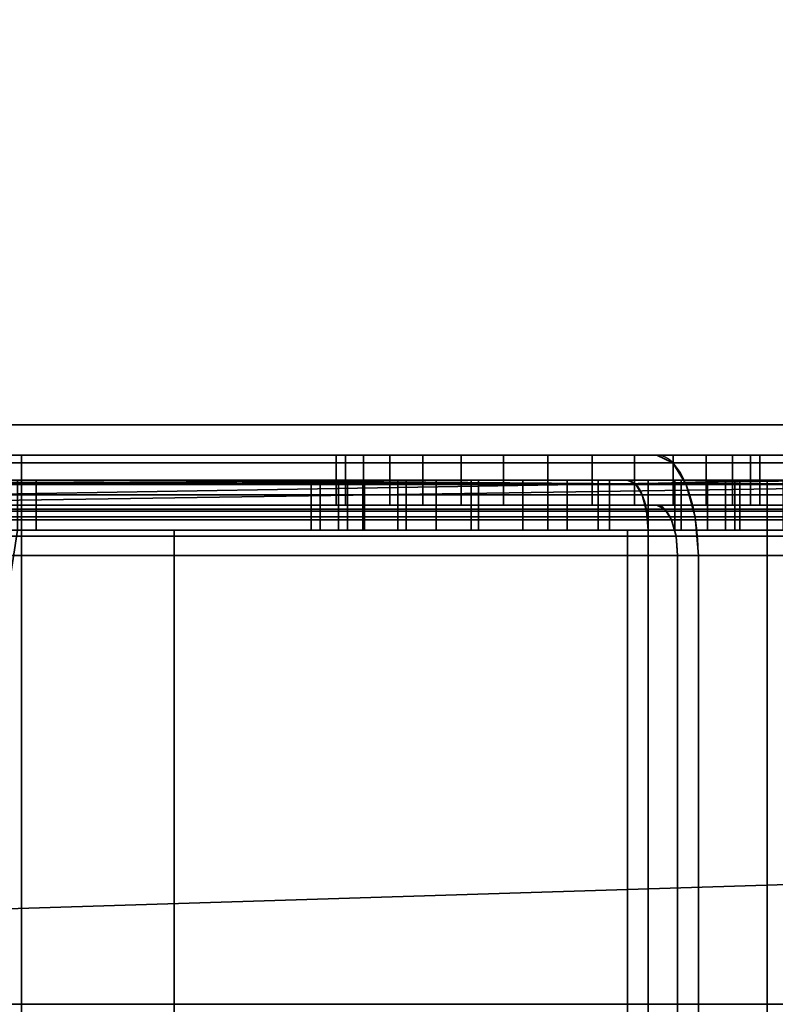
# Model space of a CAD drawing. Header units: millimetres. Extents: x -603 to 3703, y -115 to 249.
# Tile 591 of 656: x 1087 to 1103, y -25 to -5. Entities that reach past the tile are written whole.
import ezdxf

# ---------------------------------------------------------------- set-up
doc = ezdxf.new("R2010")
doc.units = ezdxf.units.MM
doc.layers.add('152', color=7, linetype='Continuous', true_color=0xffffff)

# ---------------------------------------------------------------- blocks, each defined once
blk = doc.blocks.new('UG_SURFACE_002')
at = {"layer": '152', "color": 252, "linetype": 'Continuous', "lineweight": 35}
for points in [[(2165, -13.4, 2212.25), (2165, 230.4, 2212.25), (835, 230.4, 2212.25), (835, -13.4, 2212.25)], [(985, -13.4, 2062.25), (985, 230.4, 2062.25), (2015, 230.4, 2062.25), (2015, -13.4, 2062.25)], [(2165, -13.4, 2212.25), (835, -13.4, 2212.25), (985, -13.4, 2062.25), (2015, -13.4, 2062.25)]]:
    blk.add_3dface(points, dxfattribs=at)
blk = doc.blocks.new('UG_SURFACE_031')
at = {"layer": '152', "color": 252, "linetype": 'Continuous', "lineweight": 35}
for points in [[(1032, -14.576, 1158.183), (1099.744, -14.576, 1158.183), (1070.58, -14.5, 1157.8), (1067.455, -14.5, 1157.8)], [(1099.744, -14.576, 1004.817), (1032, -14.576, 1004.817), (1064.375, -14.5, 1005.2), (1067.455, -14.5, 1005.2)], [(1099.744, -14.576, 1004.817), (1067.455, -14.5, 1005.2), (1070.58, -14.5, 1005.2)], [(1099.744, -14.576, 1158.183), (1087.42, -14.5, 1157.8), (1070.58, -14.5, 1157.8)], [(1070.58, -14.5, 1005.2), (1087.42, -14.5, 1005.2), (1099.744, -14.576, 1004.817)], [(1099.744, -14.576, 1158.183), (1090.546, -14.5, 1157.8), (1087.42, -14.5, 1157.8)], [(1099.744, -14.576, 1004.817), (1087.42, -14.5, 1005.2), (1090.546, -14.5, 1005.2)], [(1090.546, -14.5, 1015.975), (1087.42, -14.5, 1015.975), (1087.42, -14.5, 1031.931), (1087.793, -14.5, 1033.079)], [(1087.793, -14.5, 1033.079), (1087.42, -14.5, 1036.612), (1087.42, -14.5, 1036.97), (1090.546, -14.5, 1036.97)], [(1087.42, -14.5, 1005.2), (1087.42, -14.5, 1015.975), (1090.546, -14.5, 1015.975), (1090.546, -14.5, 1005.2)], [(1087.42, -14.5, 1036.97), (1087.42, -14.5, 1061.42), (1090.546, -14.5, 1061.42), (1090.546, -14.5, 1036.97)], [(1087.42, -14.5, 1061.42), (1087.42, -14.5, 1093), (1090.546, -14.5, 1093), (1090.546, -14.5, 1061.42)], [(1087.42, -14.5, 1093), (1087.42, -14.5, 1112), (1090.546, -14.5, 1112), (1090.546, -14.5, 1093)], [(1087.42, -14.5, 1112), (1087.42, -14.5, 1157.8), (1090.546, -14.5, 1157.8), (1090.546, -14.5, 1112)], [(1087.42, -14.5, 1036.612), (1087.793, -14.5, 1033.079), (1087.793, -15.5, 1033.079), (1087.42, -15.5, 1036.612)], [(1087.42, -15.5, 1031.931), (1087.793, -15.5, 1033.079), (1087.793, -14.5, 1033.079), (1087.42, -14.5, 1031.931)], [(1087.793, -14.5, 1033.079), (1090.546, -14.5, 1036.97), (1090.546, -14.5, 1015.975)], [(1099.744, -14.576, 1158.183), (1099.586, -14.5, 1157.8), (1090.546, -14.5, 1157.8)], [(1090.546, -14.5, 1005.2), (1099.586, -14.5, 1005.2), (1099.744, -14.576, 1004.817)], [(1090.546, -14.5, 1015.975), (1090.546, -14.5, 1036.97), (1093.273, -14.5, 1027.294), (1093.458, -14.5, 1025.537)], [(1090.546, -14.5, 1036.97), (1093.819, -14.5, 1028.975), (1093.273, -14.5, 1027.294)], [(1090.546, -14.5, 1036.97), (1096.616, -14.5, 1031.007), (1095.002, -14.5, 1030.288)], [(1095.002, -14.5, 1030.288), (1093.819, -14.5, 1028.975), (1090.546, -14.5, 1036.97)], [(1090.546, -14.5, 1015.975), (1094.342, -14.5, 1024.006), (1095.771, -14.5, 1022.967)], [(1090.546, -14.5, 1036.97), (1102.375, -14.5, 1036.97), (1098.384, -14.5, 1031.007), (1096.616, -14.5, 1031.007)], [(1093.458, -14.5, 1025.537), (1094.342, -14.5, 1024.006), (1090.546, -14.5, 1015.975)], [(1095.771, -14.5, 1022.967), (1097.5, -14.5, 1022.6), (1102.375, -14.5, 1015.975), (1090.546, -14.5, 1015.975)], [(1090.546, -14.5, 1015.975), (1102.375, -14.5, 1015.975), (1102.375, -14.5, 1007.989), (1099.586, -14.5, 1005.2)], [(1090.546, -14.5, 1157.8), (1099.586, -14.5, 1157.8), (1102.375, -14.5, 1155.011)], [(1102.375, -14.5, 1093), (1090.546, -14.5, 1093), (1096.469, -14.5, 1102.304), (1098, -14.5, 1102)], [(1090.546, -14.5, 1112), (1102.375, -14.5, 1112), (1099, -14.5, 1110), (1098, -14.5, 1110)], [(1090.546, -14.5, 1093), (1095.172, -14.5, 1103.172), (1096.469, -14.5, 1102.304)], [(1090.546, -14.5, 1093), (1090.546, -14.5, 1112), (1094, -14.5, 1106), (1094.304, -14.5, 1104.469)], [(1090.546, -14.5, 1112), (1095.172, -14.5, 1108.828), (1094.304, -14.5, 1107.531)], [(1098, -14.5, 1110), (1096.469, -14.5, 1109.696), (1090.546, -14.5, 1112)], [(1094.304, -14.5, 1107.531), (1094, -14.5, 1106), (1090.546, -14.5, 1112)], [(1094.304, -14.5, 1104.469), (1095.172, -14.5, 1103.172), (1090.546, -14.5, 1093)], [(1096.469, -14.5, 1109.696), (1095.172, -14.5, 1108.828), (1090.546, -14.5, 1112)], [(1102.375, -14.5, 1155.011), (1102.375, -14.5, 1112), (1090.546, -14.5, 1112), (1090.546, -14.5, 1157.8)], [(1099.586, -14.5, 1005.2), (1090.546, -14.5, 1005.2), (1090.546, -14.5, 1015.975)], [(1090.546, -14.5, 1036.97), (1090.546, -14.5, 1061.42), (1102.375, -14.5, 1061.42), (1102.375, -14.5, 1036.97)], [(1090.546, -14.5, 1061.42), (1090.546, -14.5, 1093), (1102.375, -14.5, 1093), (1102.375, -14.5, 1061.42)], [(1093.273, -14.5, 1027.294), (1093.273, -15.5, 1027.294), (1093.458, -15.5, 1025.537), (1093.458, -14.5, 1025.537)], [(1093.819, -14.5, 1028.975), (1093.819, -15.5, 1028.975), (1093.273, -15.5, 1027.294), (1093.273, -14.5, 1027.294)], [(1093.458, -14.5, 1025.537), (1093.458, -15.5, 1025.537), (1094.342, -15.5, 1024.006), (1094.342, -14.5, 1024.006)], [(1095.002, -14.5, 1030.288), (1095.002, -15.5, 1030.288), (1093.819, -15.5, 1028.975), (1093.819, -14.5, 1028.975)], [(1094, -15.5, 1106), (1094, -14.5, 1106), (1094.304, -14.5, 1107.531), (1094.304, -15.5, 1107.531)], [(1094.304, -15.5, 1104.469), (1094.304, -14.5, 1104.469), (1094, -14.5, 1106), (1094, -15.5, 1106)], [(1094.304, -15.5, 1107.531), (1094.304, -14.5, 1107.531), (1095.172, -14.5, 1108.828), (1095.172, -15.5, 1108.828)], [(1095.172, -15.5, 1103.172), (1095.172, -14.5, 1103.172), (1094.304, -14.5, 1104.469), (1094.304, -15.5, 1104.469)], [(1094.342, -14.5, 1024.006), (1094.342, -15.5, 1024.006), (1095.771, -15.5, 1022.967), (1095.771, -14.5, 1022.967)], [(1096.616, -14.5, 1031.007), (1096.616, -15.5, 1031.007), (1095.002, -15.5, 1030.288), (1095.002, -14.5, 1030.288)], [(1095.172, -15.5, 1108.828), (1095.172, -14.5, 1108.828), (1096.469, -14.5, 1109.696), (1096.469, -15.5, 1109.696)], [(1096.469, -15.5, 1102.304), (1096.469, -14.5, 1102.304), (1095.172, -14.5, 1103.172), (1095.172, -15.5, 1103.172)], [(1095.771, -14.5, 1022.967), (1095.771, -15.5, 1022.967), (1097.5, -15.5, 1022.6), (1097.5, -14.5, 1022.6)], [(1096.469, -15.5, 1109.696), (1096.469, -14.5, 1109.696), (1098, -14.5, 1110), (1098, -15.5, 1110)], [(1098, -15.5, 1102), (1098, -14.5, 1102), (1096.469, -14.5, 1102.304), (1096.469, -15.5, 1102.304)], [(1098.384, -14.5, 1031.007), (1098.384, -15.5, 1031.007), (1096.616, -15.5, 1031.007), (1096.616, -14.5, 1031.007)], [(1102.375, -14.5, 1015.975), (1097.5, -14.5, 1022.6), (1099.229, -14.5, 1022.967)], [(1097.5, -14.5, 1022.6), (1097.5, -15.5, 1022.6), (1099.229, -15.5, 1022.967), (1099.229, -14.5, 1022.967)], [(1102.375, -14.5, 1093), (1098, -14.5, 1102), (1099, -14.5, 1102)], [(1098, -14.5, 1110), (1099, -14.5, 1110), (1099, -15.5, 1110), (1098, -15.5, 1110)], [(1099, -14.5, 1102), (1098, -14.5, 1102), (1098, -15.5, 1102), (1099, -15.5, 1102)], [(1099.998, -14.5, 1030.288), (1098.384, -14.5, 1031.007), (1102.375, -14.5, 1036.97)], [(1099.998, -14.5, 1030.288), (1099.998, -15.5, 1030.288), (1098.384, -15.5, 1031.007), (1098.384, -14.5, 1031.007)], [(1099, -14.5, 1102), (1100.531, -14.5, 1102.304), (1102.375, -14.5, 1093)], [(1102.375, -14.5, 1112), (1100.531, -14.5, 1109.696), (1099, -14.5, 1110)], [(1100.531, -15.5, 1102.304), (1100.531, -14.5, 1102.304), (1099, -14.5, 1102), (1099, -15.5, 1102)], [(1099, -15.5, 1110), (1099, -14.5, 1110), (1100.531, -14.5, 1109.696), (1100.531, -15.5, 1109.696)], [(1099.229, -14.5, 1022.967), (1100.658, -14.5, 1024.006), (1102.375, -14.5, 1015.975)], [(1099.229, -14.5, 1022.967), (1099.229, -15.5, 1022.967), (1100.658, -15.5, 1024.006), (1100.658, -14.5, 1024.006)], [(1102.375, -14.5, 1155.011), (1099.586, -14.5, 1157.8), (1099.744, -14.576, 1158.183)], [(1099.744, -14.576, 1004.817), (1099.586, -14.5, 1005.2), (1102.375, -14.5, 1007.989)], [(1099.744, -14.576, 1158.183), (1108.383, -14.576, 1149.544), (1108, -14.5, 1149.386), (1102.375, -14.5, 1155.011)], [(1102.375, -14.5, 1007.989), (1108, -14.5, 1013.614), (1108.383, -14.576, 1013.456), (1099.744, -14.576, 1004.817)], [(1102.375, -14.5, 1036.97), (1101.181, -14.5, 1028.975), (1099.998, -14.5, 1030.288)], [(1101.181, -14.5, 1028.975), (1101.181, -15.5, 1028.975), (1099.998, -15.5, 1030.288), (1099.998, -14.5, 1030.288)], [(1100.531, -14.5, 1102.304), (1101.828, -14.5, 1103.172), (1102.375, -14.5, 1093)], [(1102.375, -14.5, 1112), (1101.828, -14.5, 1108.828), (1100.531, -14.5, 1109.696)], [(1101.828, -15.5, 1103.172), (1101.828, -14.5, 1103.172), (1100.531, -14.5, 1102.304), (1100.531, -15.5, 1102.304)], [(1100.531, -15.5, 1109.696), (1100.531, -14.5, 1109.696), (1101.828, -14.5, 1108.828), (1101.828, -15.5, 1108.828)], [(1102.375, -14.5, 1015.975), (1100.658, -14.5, 1024.006), (1101.542, -14.5, 1025.537)], [(1100.658, -14.5, 1024.006), (1100.658, -15.5, 1024.006), (1101.542, -15.5, 1025.537), (1101.542, -14.5, 1025.537)], [(1101.727, -14.5, 1027.294), (1101.181, -14.5, 1028.975), (1102.375, -14.5, 1036.97)], [(1101.727, -14.5, 1027.294), (1101.727, -15.5, 1027.294), (1101.181, -15.5, 1028.975), (1101.181, -14.5, 1028.975)], [(1102.375, -14.5, 1015.975), (1101.542, -14.5, 1025.537), (1101.727, -14.5, 1027.294)], [(1101.542, -14.5, 1025.537), (1101.542, -15.5, 1025.537), (1101.727, -15.5, 1027.294), (1101.727, -14.5, 1027.294)], [(1101.727, -14.5, 1027.294), (1102.375, -14.5, 1036.97), (1102.375, -14.5, 1015.975)], [(1102.375, -14.5, 1112), (1102.375, -14.5, 1108.01), (1101.828, -14.5, 1108.828)], [(1101.828, -14.5, 1103.172), (1102.375, -14.5, 1103.99), (1102.375, -14.5, 1093)], [(1102.375, -14.5, 1103.99), (1101.828, -14.5, 1103.172), (1101.828, -15.5, 1103.172), (1102.375, -15.5, 1103.99)], [(1102.375, -15.5, 1108.01), (1101.828, -15.5, 1108.828), (1101.828, -14.5, 1108.828), (1102.375, -14.5, 1108.01)], [(1108, -14.5, 1093), (1102.375, -14.5, 1093), (1102.375, -14.5, 1103.99), (1102.695, -14.5, 1104.469)], [(1102.695, -14.5, 1107.531), (1102.375, -14.5, 1108.01), (1102.375, -14.5, 1112), (1108, -14.5, 1112)], [(1108, -14.5, 1149.386), (1108, -14.5, 1112), (1102.375, -14.5, 1112), (1102.375, -14.5, 1155.011)], [(1102.375, -14.5, 1007.989), (1102.375, -14.5, 1015.975), (1108, -14.5, 1015.975), (1108, -14.5, 1013.614)], [(1102.375, -14.5, 1015.975), (1102.375, -14.5, 1036.97), (1108, -14.5, 1036.97), (1108, -14.5, 1015.975)], [(1102.375, -14.5, 1036.97), (1102.375, -14.5, 1061.42), (1108, -14.5, 1061.42), (1108, -14.5, 1036.97)], [(1102.375, -14.5, 1061.42), (1102.375, -14.5, 1093), (1108, -14.5, 1093), (1108, -14.5, 1061.42)], [(1102.375, -14.5, 1108.01), (1102.695, -14.5, 1107.531), (1102.695, -15.5, 1107.531), (1102.375, -15.5, 1108.01)], [(1102.375, -15.5, 1103.99), (1102.695, -15.5, 1104.469), (1102.695, -14.5, 1104.469), (1102.375, -14.5, 1103.99)], [(1099.744, -14.576, 1158.183), (1032, -14.576, 1158.183), (1032, -14.793, 1158.507), (1099.879, -14.793, 1158.507)], [(1099.879, -14.793, 1004.493), (1032, -14.793, 1004.493), (1032, -14.576, 1004.817), (1099.744, -14.576, 1004.817)], [(1108.383, -14.576, 1149.544), (1099.744, -14.576, 1158.183), (1099.879, -14.793, 1158.507), (1108.707, -14.793, 1149.679)], [(1099.744, -14.576, 1004.817), (1108.383, -14.576, 1013.456), (1108.707, -14.793, 1013.321), (1099.879, -14.793, 1004.493)], [(1099.879, -14.793, 1158.507), (1032, -14.793, 1158.507), (1032, -15.117, 1158.724), (1099.968, -15.117, 1158.724)], [(1099.968, -15.117, 1004.276), (1032, -15.117, 1004.276), (1032, -14.793, 1004.493), (1099.879, -14.793, 1004.493)], [(1108.707, -14.793, 1149.679), (1099.879, -14.793, 1158.507), (1099.968, -15.117, 1158.724), (1108.924, -15.117, 1149.768)], [(1099.879, -14.793, 1004.493), (1108.707, -14.793, 1013.321), (1108.924, -15.117, 1013.232), (1099.968, -15.117, 1004.276)], [(1099.968, -15.117, 1158.724), (1032, -15.117, 1158.724), (1032, -15.5, 1158.8), (1100, -15.5, 1158.8)], [(1100, -15.5, 1004.2), (1032, -15.5, 1004.2), (1032, -15.117, 1004.276), (1099.968, -15.117, 1004.276)], [(1108.924, -15.117, 1149.768), (1099.968, -15.117, 1158.724), (1100, -15.5, 1158.8), (1109, -15.5, 1149.8)], [(1099.968, -15.117, 1004.276), (1108.924, -15.117, 1013.232), (1109, -15.5, 1013.2), (1100, -15.5, 1004.2)], [(1032, -15.5, 1004.2), (1100, -15.5, 1004.2), (1100, -28.5, 1004.2), (1032, -28.5, 1004.2)], [(1100, -15.5, 1158.8), (1032, -15.5, 1158.8), (1032, -28.5, 1158.8), (1100, -28.5, 1158.8)], [(1085.42, -28.5, 1005.2), (1090.546, -28.5, 1005.2), (1090.546, -15.5, 1005.2), (1087.42, -15.5, 1005.2)], [(1087.42, -15.5, 1157.8), (1090.546, -15.5, 1157.8), (1090.546, -28.5, 1157.8), (1085.42, -28.5, 1157.8)], [(1090.546, -15.5, 1036.97), (1087.42, -15.5, 1036.97), (1087.42, -15.5, 1036.612), (1087.793, -15.5, 1033.079)], [(1087.793, -15.5, 1033.079), (1087.42, -15.5, 1031.931), (1087.42, -15.5, 1015.975), (1090.546, -15.5, 1015.975)], [(1090.546, -15.5, 1005.2), (1090.546, -15.5, 1015.975), (1087.42, -15.5, 1015.975), (1087.42, -15.5, 1005.2)], [(1090.546, -15.5, 1036.97), (1090.546, -15.5, 1061.42), (1087.42, -15.5, 1061.42), (1087.42, -15.5, 1036.97)], [(1090.546, -15.5, 1061.42), (1090.546, -15.5, 1093), (1087.42, -15.5, 1093), (1087.42, -15.5, 1061.42)], [(1090.546, -15.5, 1093), (1090.546, -15.5, 1112), (1087.42, -15.5, 1112), (1087.42, -15.5, 1093)], [(1090.546, -15.5, 1112), (1090.546, -15.5, 1157.8), (1087.42, -15.5, 1157.8), (1087.42, -15.5, 1112)], [(1090.546, -15.5, 1015.975), (1090.546, -15.5, 1036.97), (1087.793, -15.5, 1033.079)], [(1090.546, -28.5, 1005.2), (1099.586, -28.5, 1005.2), (1099.586, -15.5, 1005.2), (1090.546, -15.5, 1005.2)], [(1090.546, -15.5, 1157.8), (1099.586, -15.5, 1157.8), (1099.586, -28.5, 1157.8), (1090.546, -28.5, 1157.8)], [(1090.546, -15.5, 1015.975), (1094.342, -15.5, 1024.006), (1093.458, -15.5, 1025.537)], [(1090.546, -15.5, 1036.97), (1093.819, -15.5, 1028.975), (1095.002, -15.5, 1030.288)], [(1093.458, -15.5, 1025.537), (1093.273, -15.5, 1027.294), (1090.546, -15.5, 1036.97), (1090.546, -15.5, 1015.975)], [(1102.375, -15.5, 1036.97), (1090.546, -15.5, 1036.97), (1096.616, -15.5, 1031.007), (1098.384, -15.5, 1031.007)], [(1093.273, -15.5, 1027.294), (1093.819, -15.5, 1028.975), (1090.546, -15.5, 1036.97)], [(1095.002, -15.5, 1030.288), (1096.616, -15.5, 1031.007), (1090.546, -15.5, 1036.97)], [(1090.546, -15.5, 1015.975), (1102.375, -15.5, 1015.975), (1097.5, -15.5, 1022.6), (1095.771, -15.5, 1022.967)], [(1095.771, -15.5, 1022.967), (1094.342, -15.5, 1024.006), (1090.546, -15.5, 1015.975)], [(1102.375, -15.5, 1112), (1090.546, -15.5, 1112), (1098, -15.5, 1110), (1099, -15.5, 1110)], [(1090.546, -15.5, 1112), (1096.469, -15.5, 1109.696), (1098, -15.5, 1110)], [(1090.546, -15.5, 1112), (1095.172, -15.5, 1108.828), (1096.469, -15.5, 1109.696)], [(1090.546, -15.5, 1112), (1094, -15.5, 1106), (1094.304, -15.5, 1107.531)], [(1090.546, -15.5, 1093), (1095.172, -15.5, 1103.172), (1094.304, -15.5, 1104.469)], [(1098, -15.5, 1102), (1096.469, -15.5, 1102.304), (1090.546, -15.5, 1093), (1102.375, -15.5, 1093)], [(1094.304, -15.5, 1104.469), (1094, -15.5, 1106), (1090.546, -15.5, 1112), (1090.546, -15.5, 1093)], [(1094.304, -15.5, 1107.531), (1095.172, -15.5, 1108.828), (1090.546, -15.5, 1112)], [(1096.469, -15.5, 1102.304), (1095.172, -15.5, 1103.172), (1090.546, -15.5, 1093)], [(1090.546, -15.5, 1157.8), (1090.546, -15.5, 1112), (1102.375, -15.5, 1112), (1102.375, -15.5, 1155.011)], [(1090.546, -15.5, 1015.975), (1090.546, -15.5, 1005.2), (1099.586, -15.5, 1005.2)], [(1099.586, -15.5, 1005.2), (1102.375, -15.5, 1007.989), (1102.375, -15.5, 1015.975), (1090.546, -15.5, 1015.975)], [(1102.375, -15.5, 1155.011), (1099.586, -15.5, 1157.8), (1090.546, -15.5, 1157.8)], [(1102.375, -15.5, 1036.97), (1102.375, -15.5, 1061.42), (1090.546, -15.5, 1061.42), (1090.546, -15.5, 1036.97)], [(1102.375, -15.5, 1061.42), (1102.375, -15.5, 1093), (1090.546, -15.5, 1093), (1090.546, -15.5, 1061.42)], [(1099.229, -15.5, 1022.967), (1097.5, -15.5, 1022.6), (1102.375, -15.5, 1015.975)], [(1102.375, -15.5, 1093), (1099, -15.5, 1102), (1098, -15.5, 1102)], [(1102.375, -15.5, 1036.97), (1098.384, -15.5, 1031.007), (1099.998, -15.5, 1030.288)], [(1099, -15.5, 1110), (1100.531, -15.5, 1109.696), (1102.375, -15.5, 1112)], [(1102.375, -15.5, 1093), (1100.531, -15.5, 1102.304), (1099, -15.5, 1102)], [(1102.375, -15.5, 1015.975), (1100.658, -15.5, 1024.006), (1099.229, -15.5, 1022.967)], [(1102.375, -15.5, 1007.989), (1099.586, -15.5, 1005.2), (1099.586, -28.5, 1005.2), (1102.375, -28.5, 1007.989)], [(1102.375, -28.5, 1155.011), (1099.586, -28.5, 1157.8), (1099.586, -15.5, 1157.8), (1102.375, -15.5, 1155.011)], [(1099.998, -15.5, 1030.288), (1101.181, -15.5, 1028.975), (1102.375, -15.5, 1036.97)], [(1100, -15.5, 1004.2), (1109, -15.5, 1013.2), (1109, -28.5, 1013.2), (1100, -28.5, 1004.2)], [(1100, -28.5, 1158.8), (1109, -28.5, 1149.8), (1109, -15.5, 1149.8), (1100, -15.5, 1158.8)], [(1100.531, -15.5, 1109.696), (1101.828, -15.5, 1108.828), (1102.375, -15.5, 1112)], [(1102.375, -15.5, 1093), (1101.828, -15.5, 1103.172), (1100.531, -15.5, 1102.304)], [(1101.542, -15.5, 1025.537), (1100.658, -15.5, 1024.006), (1102.375, -15.5, 1015.975)], [(1102.375, -15.5, 1036.97), (1101.181, -15.5, 1028.975), (1101.727, -15.5, 1027.294)], [(1101.727, -15.5, 1027.294), (1101.542, -15.5, 1025.537), (1102.375, -15.5, 1015.975)], [(1102.375, -15.5, 1015.975), (1102.375, -15.5, 1036.97), (1101.727, -15.5, 1027.294)], [(1102.375, -15.5, 1093), (1102.375, -15.5, 1103.99), (1101.828, -15.5, 1103.172)], [(1101.828, -15.5, 1108.828), (1102.375, -15.5, 1108.01), (1102.375, -15.5, 1112)], [(1102.375, -28.5, 1007.989), (1108, -28.5, 1013.614), (1108, -15.5, 1013.614), (1102.375, -15.5, 1007.989)], [(1102.375, -15.5, 1155.011), (1108, -15.5, 1149.386), (1108, -28.5, 1149.386), (1102.375, -28.5, 1155.011)], [(1108, -15.5, 1112), (1102.375, -15.5, 1112), (1102.375, -15.5, 1108.01), (1102.695, -15.5, 1107.531)], [(1108, -15.5, 1013.614), (1108, -15.5, 1015.975), (1102.375, -15.5, 1015.975), (1102.375, -15.5, 1007.989)], [(1102.375, -15.5, 1155.011), (1102.375, -15.5, 1112), (1108, -15.5, 1112), (1108, -15.5, 1149.386)], [(1102.695, -15.5, 1104.469), (1102.375, -15.5, 1103.99), (1102.375, -15.5, 1093), (1108, -15.5, 1093)], [(1108, -15.5, 1015.975), (1108, -15.5, 1036.97), (1102.375, -15.5, 1036.97), (1102.375, -15.5, 1015.975)], [(1108, -15.5, 1036.97), (1108, -15.5, 1061.42), (1102.375, -15.5, 1061.42), (1102.375, -15.5, 1036.97)], [(1108, -15.5, 1061.42), (1108, -15.5, 1093), (1102.375, -15.5, 1093), (1102.375, -15.5, 1061.42)]]:
    blk.add_3dface(points, dxfattribs=at)
blk = doc.blocks.new('UG_SURFACE_040')
at = {"layer": '152', "color": 252, "linetype": 'Continuous', "lineweight": 35}
for points in [[(1100.489, -14.152, 1528.235), (1032, -14.152, 1528.235), (1032, -14, 1529), (1100.172, -14, 1529)], [(1078.785, -14, 1530.5), (1100.172, -14, 1529), (1032, -14, 1529)], [(1078.785, -14, 1530.5), (1080.698, -14, 1530.881), (1100.172, -14, 1529)], [(1100.172, -14, 1529), (1080.698, -14, 1530.881), (1082.32, -14, 1531.964)], [(1096.271, -14, 1544.617), (1082.32, -14, 1531.964), (1083.404, -14, 1533.587)], [(1082.32, -14, 1531.964), (1096.271, -14, 1544.617), (1098, -14, 1544.25), (1100.172, -14, 1529)], [(1083.404, -14, 1533.587), (1083.785, -14, 1535.5), (1094.842, -14, 1545.656), (1096.271, -14, 1544.617)], [(1083.785, -14, 1547.975), (1086.228, -14, 1550.527), (1093.773, -14, 1548.944), (1093.958, -14, 1547.187)], [(1093.958, -14, 1547.187), (1094.842, -14, 1545.656), (1083.785, -14, 1535.5), (1083.785, -14, 1547.975)], [(1086.853, -14, 1603.747), (1097.116, -14, 1552.657), (1095.502, -14, 1551.938), (1085.49, -14, 1560.489)], [(1087.161, -14, 1557.376), (1085.49, -14, 1560.489), (1095.502, -14, 1551.938)], [(1086.228, -14, 1550.527), (1087.422, -14, 1553.852), (1094.319, -14, 1550.625), (1093.773, -14, 1548.944)], [(1107, -14, 1610.172), (1098.884, -14, 1552.657), (1097.116, -14, 1552.657), (1086.853, -14, 1603.747)], [(1086.853, -14, 1603.747), (1087.5, -14, 1607), (1107, -14, 1610.172)], [(1086.853, -14, 1603.747), (1086.853, -15, 1603.747), (1087.5, -15, 1607), (1087.5, -14, 1607)], [(1095.502, -14, 1551.938), (1094.319, -14, 1550.625), (1087.422, -14, 1553.852), (1087.161, -14, 1557.376)], [(1100.172, -14, 1617), (1087.5, -14, 1617), (1087.5, -14.152, 1617.765), (1100.489, -14.152, 1617.765)], [(1087.5, -14, 1607), (1087.5, -14, 1617), (1100.172, -14, 1617), (1107, -14, 1610.172)], [(1087.5, -14, 1617), (1087.5, -14, 1607), (1087.5, -15, 1607), (1087.5, -15, 1617)], [(1087.5, -15, 1617), (1087.5, -15.076, 1617.383), (1087.5, -14.152, 1617.765), (1087.5, -14, 1617)], [(1093.773, -14, 1548.944), (1093.773, -15, 1548.944), (1093.958, -15, 1547.187), (1093.958, -14, 1547.187)], [(1094.319, -14, 1550.625), (1094.319, -15, 1550.625), (1093.773, -15, 1548.944), (1093.773, -14, 1548.944)], [(1093.958, -14, 1547.187), (1093.958, -15, 1547.187), (1094.842, -15, 1545.656), (1094.842, -14, 1545.656)], [(1095.502, -14, 1551.938), (1095.502, -15, 1551.938), (1094.319, -15, 1550.625), (1094.319, -14, 1550.625)], [(1094.842, -14, 1545.656), (1094.842, -15, 1545.656), (1096.271, -15, 1544.617), (1096.271, -14, 1544.617)], [(1097.116, -14, 1552.657), (1097.116, -15, 1552.657), (1095.502, -15, 1551.938), (1095.502, -14, 1551.938)], [(1096.271, -14, 1544.617), (1096.271, -15, 1544.617), (1098, -15, 1544.25), (1098, -14, 1544.25)], [(1098.884, -14, 1552.657), (1098.884, -15, 1552.657), (1097.116, -15, 1552.657), (1097.116, -14, 1552.657)], [(1107, -14, 1535.828), (1100.172, -14, 1529), (1098, -14, 1544.25), (1099.729, -14, 1544.617)], [(1098, -14, 1544.25), (1098, -15, 1544.25), (1099.729, -15, 1544.617), (1099.729, -14, 1544.617)], [(1100.498, -14, 1551.938), (1098.884, -14, 1552.657), (1107, -14, 1610.172)], [(1100.498, -14, 1551.938), (1100.498, -15, 1551.938), (1098.884, -15, 1552.657), (1098.884, -14, 1552.657)], [(1099.729, -14, 1544.617), (1101.158, -14, 1545.656), (1107, -14, 1535.828)], [(1099.729, -14, 1544.617), (1099.729, -15, 1544.617), (1101.158, -15, 1545.656), (1101.158, -14, 1545.656)], [(1107.765, -14.152, 1535.511), (1100.489, -14.152, 1528.235), (1100.172, -14, 1529), (1107, -14, 1535.828)], [(1100.489, -14.152, 1617.765), (1107.765, -14.152, 1610.489), (1107, -14, 1610.172), (1100.172, -14, 1617)], [(1107, -14, 1610.172), (1101.681, -14, 1550.625), (1100.498, -14, 1551.938)], [(1101.681, -14, 1550.625), (1101.681, -15, 1550.625), (1100.498, -15, 1551.938), (1100.498, -14, 1551.938)], [(1107, -14, 1535.828), (1101.158, -14, 1545.656), (1102.042, -14, 1547.187)], [(1101.158, -14, 1545.656), (1101.158, -15, 1545.656), (1102.042, -15, 1547.187), (1102.042, -14, 1547.187)], [(1102.227, -14, 1548.944), (1101.681, -14, 1550.625), (1107, -14, 1610.172), (1107, -14, 1535.828)], [(1102.227, -14, 1548.944), (1102.227, -15, 1548.944), (1101.681, -15, 1550.625), (1101.681, -14, 1550.625)], [(1102.042, -14, 1547.187), (1102.227, -14, 1548.944), (1107, -14, 1535.828)], [(1102.042, -14, 1547.187), (1102.042, -15, 1547.187), (1102.227, -15, 1548.944), (1102.227, -14, 1548.944)], [(1100.757, -14.586, 1527.586), (1032, -14.586, 1527.586), (1032, -14.152, 1528.235), (1100.489, -14.152, 1528.235)], [(1100.489, -14.152, 1617.765), (1087.5, -14.152, 1617.765), (1087.5, -14.586, 1618.414), (1100.757, -14.586, 1618.414)], [(1087.5, -15.076, 1617.383), (1087.5, -15.293, 1617.707), (1087.5, -14.586, 1618.414), (1087.5, -14.152, 1617.765)], [(1108.414, -14.586, 1535.243), (1100.757, -14.586, 1527.586), (1100.489, -14.152, 1528.235), (1107.765, -14.152, 1535.511)], [(1100.757, -14.586, 1618.414), (1108.414, -14.586, 1610.757), (1107.765, -14.152, 1610.489), (1100.489, -14.152, 1617.765)], [(1100.937, -15.235, 1527.152), (1032, -15.235, 1527.152), (1032, -14.586, 1527.586), (1100.757, -14.586, 1527.586)], [(1100.757, -14.586, 1618.414), (1087.5, -14.586, 1618.414), (1087.5, -15.235, 1618.848), (1100.937, -15.235, 1618.848)], [(1087.5, -15.293, 1617.707), (1087.5, -15.617, 1617.924), (1087.5, -15.235, 1618.848), (1087.5, -14.586, 1618.414)], [(1108.848, -15.235, 1535.063), (1100.937, -15.235, 1527.152), (1100.757, -14.586, 1527.586), (1108.414, -14.586, 1535.243)], [(1100.937, -15.235, 1618.848), (1108.848, -15.235, 1610.937), (1108.414, -14.586, 1610.757), (1100.757, -14.586, 1618.414)], [(1100.172, -15, 1529), (1032, -15, 1529), (1032, -15.076, 1528.617), (1100.33, -15.076, 1528.617)], [(1032, -15, 1529), (1100.172, -15, 1529), (1078.785, -15, 1530.5)], [(1100.33, -15.076, 1528.617), (1032, -15.076, 1528.617), (1032, -15.293, 1528.293), (1100.464, -15.293, 1528.293)], [(1085.49, -15, 1560.489), (1094.319, -15, 1550.625), (1095.502, -15, 1551.938), (1071.147, -15, 1603.747)], [(1072.99, -15, 1600.99), (1071.147, -15, 1603.747), (1095.502, -15, 1551.938)], [(1075.747, -15, 1599.147), (1072.99, -15, 1600.99), (1095.502, -15, 1551.938)], [(1095.502, -15, 1551.938), (1079, -15, 1598.5), (1075.747, -15, 1599.147)], [(1080.698, -15, 1530.881), (1078.785, -15, 1530.5), (1100.172, -15, 1529)], [(1082.253, -15, 1599.147), (1079, -15, 1598.5), (1095.502, -15, 1551.938), (1097.116, -15, 1552.657)], [(1082.32, -15, 1531.964), (1080.698, -15, 1530.881), (1100.172, -15, 1529)], [(1097.116, -15, 1552.657), (1085.01, -15, 1600.99), (1082.253, -15, 1599.147)], [(1083.404, -15, 1533.587), (1082.32, -15, 1531.964), (1100.172, -15, 1529)], [(1098, -15, 1544.25), (1083.785, -15, 1535.5), (1083.404, -15, 1533.587), (1100.172, -15, 1529)], [(1083.785, -15, 1547.975), (1083.785, -15, 1535.5), (1094.842, -15, 1545.656), (1093.958, -15, 1547.187)], [(1093.958, -15, 1547.187), (1093.773, -15, 1548.944), (1086.228, -15, 1550.527), (1083.785, -15, 1547.975)], [(1083.785, -15, 1535.5), (1098, -15, 1544.25), (1096.271, -15, 1544.617)], [(1096.271, -15, 1544.617), (1094.842, -15, 1545.656), (1083.785, -15, 1535.5)], [(1097.116, -15, 1552.657), (1086.853, -15, 1603.747), (1085.01, -15, 1600.99)], [(1094.319, -15, 1550.625), (1085.49, -15, 1560.489), (1087.161, -15, 1557.376)], [(1087.422, -15, 1553.852), (1086.228, -15, 1550.527), (1093.773, -15, 1548.944), (1094.319, -15, 1550.625)], [(1107, -15, 1610.172), (1087.5, -15, 1607), (1086.853, -15, 1603.747)], [(1086.853, -15, 1603.747), (1097.116, -15, 1552.657), (1098.884, -15, 1552.657), (1107, -15, 1610.172)], [(1094.319, -15, 1550.625), (1087.161, -15, 1557.376), (1087.422, -15, 1553.852)], [(1100.33, -15.076, 1617.383), (1087.5, -15.076, 1617.383), (1087.5, -15, 1617), (1100.172, -15, 1617)], [(1107, -15, 1610.172), (1100.172, -15, 1617), (1087.5, -15, 1617), (1087.5, -15, 1607)], [(1100.464, -15.293, 1617.707), (1087.5, -15.293, 1617.707), (1087.5, -15.076, 1617.383), (1100.33, -15.076, 1617.383)], [(1100.172, -15, 1529), (1107, -15, 1535.828), (1099.729, -15, 1544.617), (1098, -15, 1544.25)], [(1107, -15, 1610.172), (1098.884, -15, 1552.657), (1100.498, -15, 1551.938)], [(1107, -15, 1535.828), (1101.158, -15, 1545.656), (1099.729, -15, 1544.617)], [(1100.172, -15, 1617), (1107, -15, 1610.172), (1107.383, -15.076, 1610.33), (1100.33, -15.076, 1617.383)], [(1107, -15, 1535.828), (1100.172, -15, 1529), (1100.33, -15.076, 1528.617), (1107.383, -15.076, 1535.67)], [(1100.33, -15.076, 1617.383), (1107.383, -15.076, 1610.33), (1107.707, -15.293, 1610.464), (1100.464, -15.293, 1617.707)], [(1107.383, -15.076, 1535.67), (1100.33, -15.076, 1528.617), (1100.464, -15.293, 1528.293), (1107.707, -15.293, 1535.536)], [(1100.498, -15, 1551.938), (1101.681, -15, 1550.625), (1107, -15, 1610.172)], [(1102.042, -15, 1547.187), (1101.158, -15, 1545.656), (1107, -15, 1535.828)], [(1107, -15, 1535.828), (1107, -15, 1610.172), (1101.681, -15, 1550.625), (1102.227, -15, 1548.944)], [(1107, -15, 1535.828), (1102.227, -15, 1548.944), (1102.042, -15, 1547.187)], [(1101, -16, 1527), (1032, -16, 1527), (1032, -15.235, 1527.152), (1100.937, -15.235, 1527.152)], [(1100.464, -15.293, 1528.293), (1032, -15.293, 1528.293), (1032, -15.617, 1528.076), (1100.554, -15.617, 1528.076)], [(1100.937, -15.235, 1618.848), (1087.5, -15.235, 1618.848), (1087.5, -16, 1619), (1101, -16, 1619)], [(1087.5, -16, 1619), (1087.5, -15.235, 1618.848), (1087.5, -15.617, 1617.924), (1087.5, -16, 1618)], [(1100.554, -15.617, 1617.924), (1087.5, -15.617, 1617.924), (1087.5, -15.293, 1617.707), (1100.464, -15.293, 1617.707)], [(1100.464, -15.293, 1617.707), (1107.707, -15.293, 1610.464), (1107.924, -15.617, 1610.554), (1100.554, -15.617, 1617.924)], [(1107.707, -15.293, 1535.536), (1100.464, -15.293, 1528.293), (1100.554, -15.617, 1528.076), (1107.924, -15.617, 1535.446)], [(1109, -16, 1535), (1101, -16, 1527), (1100.937, -15.235, 1527.152), (1108.848, -15.235, 1535.063)], [(1101, -16, 1619), (1109, -16, 1611), (1108.848, -15.235, 1610.937), (1100.937, -15.235, 1618.848)], [(1100.554, -15.617, 1528.076), (1032, -15.617, 1528.076), (1032, -16, 1528), (1100.586, -16, 1528)], [(1100.586, -16, 1618), (1087.5, -16, 1618), (1087.5, -15.617, 1617.924), (1100.554, -15.617, 1617.924)], [(1100.554, -15.617, 1617.924), (1107.924, -15.617, 1610.554), (1108, -16, 1610.586), (1100.586, -16, 1618)], [(1107.924, -15.617, 1535.446), (1100.554, -15.617, 1528.076), (1100.586, -16, 1528), (1108, -16, 1535.414)], [(1032, -16, 1527), (1101, -16, 1527), (1101, -28, 1527), (1032, -28, 1527)], [(1032, -28, 1528), (1100.586, -28, 1528), (1100.586, -16, 1528), (1032, -16, 1528)], [(1087.5, -28, 1619), (1101, -28, 1619), (1101, -16, 1619), (1087.5, -16, 1619)], [(1087.5, -28, 1619), (1087.5, -16, 1619), (1087.5, -16, 1618), (1087.5, -28, 1618)], [(1087.5, -28, 1618), (1087.5, -16, 1618), (1100.586, -16, 1618), (1100.586, -28, 1618)], [(1108, -28, 1610.586), (1100.586, -28, 1618), (1100.586, -16, 1618), (1108, -16, 1610.586)], [(1100.586, -28, 1528), (1108, -28, 1535.414), (1108, -16, 1535.414), (1100.586, -16, 1528)], [(1101, -16, 1527), (1109, -16, 1535), (1109, -28, 1535), (1101, -28, 1527)], [(1109, -16, 1611), (1101, -16, 1619), (1101, -28, 1619), (1109, -28, 1611)]]:
    blk.add_3dface(points, dxfattribs=at)
blk = doc.blocks.new('UG_SURFACE_041')
at = {"layer": '152', "color": 35, "linetype": 'Continuous', "lineweight": 35}
for points in [[(1971, -34, 2019), (1971, 0, 2019), (1029, -15.75, 2019), (1029, -28.25, 2019)], [(1971, 0, 2019), (1029, 0, 2019), (1029, -15.75, 2019)], [(1971, -2), (1971, -34), (1029, -28.25), (1029, -15.75)], [(1029, -15.75), (1029, -2), (1971, -2)]]:
    blk.add_3dface(points, dxfattribs=at)
blk = doc.blocks.new('UG_SURFACE_119')
at = {"layer": '152', "color": 252, "linetype": 'Continuous', "lineweight": 35}
for points in [[(1042, 4.014, -7.75), (1026, 4.014, -7.75), (1026, -24.953, -7.75), (1974, -24.953, -7.75)], [(1042, 4.014, -8.75), (1958, 4.014, -8.75), (1026, -24.953, -8.75)], [(1958, 4.014, -8.75), (1974, 4.014, -8.75), (1974, -24.953, -8.75), (1026, -24.953, -8.75)], [(1958, 4.014, -7.75), (1042, 4.014, -7.75), (1974, -24.953, -7.75)], [(1026, -25.835, -7.906), (1974, -25.835, -7.906), (1974, -24.953, -7.75), (1026, -24.953, -7.75)], [(1026, -24.953, -8.75), (1974, -24.953, -8.75), (1974, -25.493, -8.845), (1026, -25.493, -8.845)]]:
    blk.add_3dface(points, dxfattribs=at)
blk = doc.blocks.new('UG_SURFACE_163')
at = {"layer": '152', "color": 252, "linetype": 'Continuous', "lineweight": 35}
for points in [[(1023.5, -30.32, 2023.75), (1976.5, -30.32, 2023.75), (1976.5, 62.52, 2023.75), (1023.5, 62.52, 2023.75)], [(1025, -30.32, 2022.25), (1025, 62.52, 2022.25), (1975, 62.52, 2022.25), (1975, -30.32, 2022.25)], [(970, -13.4, 2077.25), (2030, -13.4, 2077.25), (2028.5, -13.4, 2075.75), (971.5, -13.4, 2075.75)], [(970, -13.4, 2077.25), (970, -30.32, 2077.25), (2030, -30.32, 2077.25), (2030, -13.4, 2077.25)], [(971.5, -13.4, 2075.75), (2028.5, -13.4, 2075.75), (2028.5, -30.32, 2075.75), (971.5, -30.32, 2075.75)]]:
    blk.add_3dface(points, dxfattribs=at)

msp = doc.modelspace()

# ---------------------------------------------------------------- linework, layer by layer
at = {"layer": '152', "color": 251, "linetype": 'Continuous', "lineweight": -3, "true_color": 0x636466}
for p, q in [((2165, -13.4, 2212.25), (835, -13.4, 2212.25)), ((2030, -13.4, 2077.25), (970, -13.4, 2077.25)), ((2028.5, -13.4, 2075.75), (971.5, -13.4, 2075.75)), ((985, -13.4, 2062.25), (2015, -13.4, 2062.25)), ((1100.172, -14, 1529), (1032, -14, 1529)), ((1087.5, -14, 1617), (1087.5, -14, 1607)), ((1087.5, -14, 1617), (1100.172, -14, 1617)), ((1087.5, -14, 1607), (1087.5, -15, 1607)), ((1107, -14, 1535.828), (1100.172, -14, 1529)), ((1100.172, -14, 1617), (1107, -14, 1610.172)), ((1099.586, -14.5, 1005.2), (1032, -14.5, 1005.2)), ((1032, -14.5, 1157.8), (1099.586, -14.5, 1157.8)), ((1098, -15.5, 1110), (1098, -14.5, 1110)), ((1098, -14.5, 1102), (1099, -14.5, 1102)), ((1099, -14.5, 1110), (1098, -14.5, 1110)), ((1098, -15.5, 1102), (1098, -14.5, 1102)), ((1099, -15.5, 1102), (1099, -14.5, 1102)), ((1099, -15.5, 1110), (1099, -14.5, 1110)), ((1099.586, -14.5, 1157.8), (1108, -14.5, 1149.386)), ((1108, -14.5, 1013.614), (1099.586, -14.5, 1005.2)), ((1100.172, -15, 1529), (1032, -15, 1529)), ((1087.5, -15, 1617), (1087.5, -15, 1607)), ((1087.5, -15, 1617), (1100.172, -15, 1617)), ((1100.172, -15, 1617), (1107, -15, 1610.172)), ((1107, -15, 1535.828), (1100.172, -15, 1529)), ((1032, -15.5, 1004.2), (1100, -15.5, 1004.2)), ((1032, -15.5, 1157.8), (1099.586, -15.5, 1157.8)), ((1100, -15.5, 1158.8), (1032, -15.5, 1158.8)), ((1032, -15.5, 1005.2), (1099.586, -15.5, 1005.2)), ((1098, -15.5, 1110), (1099, -15.5, 1110)), ((1099, -15.5, 1102), (1098, -15.5, 1102)), ((1099.586, -28.5, 1157.8), (1099.586, -15.5, 1157.8)), ((1099.586, -15.5, 1005.2), (1099.586, -28.5, 1005.2)), ((1108, -15.5, 1013.614), (1099.586, -15.5, 1005.2)), ((1099.586, -15.5, 1157.8), (1108, -15.5, 1149.386)), ((1109, -15.5, 1149.8), (1100, -15.5, 1158.8)), ((1100, -28.5, 1158.8), (1100, -15.5, 1158.8)), ((1100, -15.5, 1004.2), (1100, -28.5, 1004.2)), ((1100, -15.5, 1004.2), (1109, -15.5, 1013.2)), ((1032, -16, 1527), (1101, -16, 1527)), ((1032, -16, 1528), (1100.586, -16, 1528)), ((1087.5, -28, 1618), (1087.5, -16, 1618)), ((1101, -16, 1619), (1087.5, -16, 1619)), ((1100.586, -16, 1618), (1087.5, -16, 1618)), ((1087.5, -28, 1619), (1087.5, -16, 1619)), ((1108, -16, 1610.586), (1100.586, -16, 1618)), ((1100.586, -28, 1618), (1100.586, -16, 1618)), ((1100.586, -16, 1528), (1108, -16, 1535.414)), ((1100.586, -16, 1528), (1100.586, -28, 1528)), ((1109, -16, 1611), (1101, -16, 1619)), ((1101, -28, 1619), (1101, -16, 1619)), ((1101, -16, 1527), (1101, -28, 1527)), ((1101, -16, 1527), (1109, -16, 1535))]:
    msp.add_line(p, q, dxfattribs=at)
at = {"layer": '152', "color": 251, "linetype": 'Continuous', "lineweight": -3, "true_color": 0x636466, "extrusion": (0, -1, 4.0817e-16)}
for centre in [(1098, 1548.5, 14), (1097.5, 1026.85, 14.5), (1098, 1548.5, 15), (1097.5, 1026.85, 15.5)]:
    msp.add_circle(centre, 4.25, dxfattribs=at)
at = {"layer": '152', "color": 251, "linetype": 'Continuous', "lineweight": -3, "true_color": 0x636466, "extrusion": (0, 1, -4.33681e-16)}
for centre, radius, start, end in [((-1079, 1555, -14), 8.5, 307.8469, 235.7422), ((-1079, 1607, -14), 8.5, 180, 0), ((-1079, 1555, -15), 8.5, 307.8469, 235.7422), ((-1079, 1607, -15), 8.5, 180, 0), ((-1098, 1106, -15.5), 4, 270, 90), ((-1099, 1106, -15.5), 4, 90, 270)]:
    msp.add_arc(centre, radius, start, end, dxfattribs=at)
at = {"layer": '152', "color": 251, "linetype": 'Continuous', "lineweight": -3, "true_color": 0x636466, "extrusion": (-1, 0, 0)}
for radius in [2, 1]:
    msp.add_arc((16, 1617, -1087.5), radius, 90, 180, dxfattribs=at)
at = {"layer": '152', "color": 251, "linetype": 'Continuous', "lineweight": -3, "true_color": 0x636466, "extrusion": (0, -1, 4.0817e-16)}
for centre, radius, start, end in [((1079, 1034, 14.5), 8.841, 306.0274, 233.9726), ((1098, 1106, 14.5), 4, 90, 270), ((1099, 1106, 14.5), 4, 270, 90), ((1079, 1034, 15.5), 8.841, 306.0274, 233.9726)]:
    msp.add_arc(centre, radius, start, end, dxfattribs=at)
at = {"layer": '152', "color": 251, "linetype": 'Continuous', "lineweight": -3, "true_color": 0x636466, "extrusion": (-0.92388, -2.16473e-17, 0.382683)}
for major_axis in [(-0.828, 0, -2), (-0.414, 0, -1)]:
    msp.add_ellipse((1100.172, -16, 1617), major_axis=major_axis, ratio=0.92388, start_param=3.141593, end_param=4.712389, dxfattribs=at)
at = {"layer": '152', "color": 251, "linetype": 'Continuous', "lineweight": -3, "true_color": 0x636466, "extrusion": (0.92388, -2.16473e-17, 0.382683)}
for major_axis, start_param, end_param in [((-0.828, 0, 2), 3.141593, 4.712389), ((0.414, 0, -1), 0, 1.570796)]:
    msp.add_ellipse((1100.172, -16, 1529), major_axis=major_axis, ratio=0.92388, start_param=start_param, end_param=end_param, dxfattribs=at)
at = {"layer": '152', "color": 251, "linetype": 'Continuous', "lineweight": -3, "true_color": 0x636466, "extrusion": (0.92388, -2.06111e-16, -0.382683)}
msp.add_ellipse((1099.586, -15.5, 1157.8), major_axis=(0.414, 0, 1), ratio=0.92388, start_param=4.712389, end_param=6.283185, dxfattribs=at)
at = {"layer": '152', "color": 251, "linetype": 'Continuous', "lineweight": -3, "true_color": 0x636466, "extrusion": (-0.92388, -9.66146e-17, -0.382683)}
msp.add_ellipse((1099.586, -15.5, 1005.2), major_axis=(0.414, 0, -1), ratio=0.92388, start_param=4.712389, end_param=6.283185, dxfattribs=at)

# ---------------------------------------------------------------- block references
at = {"layer": '152', "color": 251, "linetype": 'Continuous', "lineweight": -3, "true_color": 0x636466}
for name in ['UG_SURFACE_002', 'UG_SURFACE_163', 'UG_SURFACE_119', 'UG_SURFACE_041', 'UG_SURFACE_031', 'UG_SURFACE_040']:
    msp.add_blockref(name, (0, 0), dxfattribs=at)

doc.saveas('drawing.dxf')
